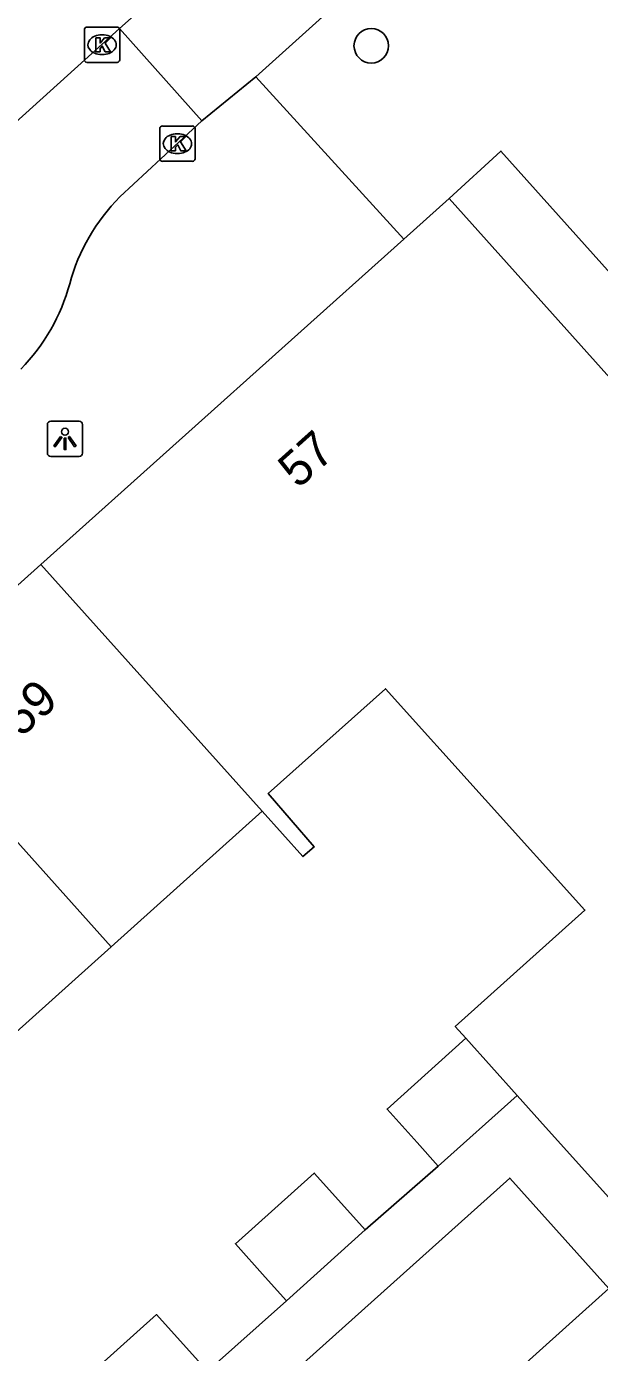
# Model space of a CAD drawing. Extents: x 162172 to 163187, y 382874 to 383684.
# Drawn here: x 162843.86 to 162860.08, y 383366.3 to 383403.85 of the extents above; entities that cross this region are included whole.
import ezdxf

# ---------------------------------------------------------------- set-up
doc = ezdxf.new("R2010")
doc.units = 0
for name, color, linetype in [('IMGEO_Boom', 7, 'Continuous'), ('IMGEO_Kolk', 7, 'Continuous'), ('IMGEO_Lichtpunt', 7, 'Continuous'), ('IMGEO_Pand', 7, 'Continuous'), ('IMGEO_Pand_nummerreeks', 7, 'Continuous'), ('IMGEO_Rijbaan_lokaal_open', 7, 'Continuous'), ('IMGEO_Voetpad_open', 7, 'Continuous')]:
    doc.layers.add(name, color=color, linetype=linetype)

msp = doc.modelspace()

# ---------------------------------------------------------------- linework, layer by layer
at = {"layer": 'IMGEO_Boom'}
msp.add_circle((162853.62, 383403.302), 0.489, dxfattribs=at)
at = {"layer": 'IMGEO_Kolk'}
for p, q in [((162845.495, 383402.905), (162845.495, 383403.757)), ((162845.57, 383403.831), (162846.422, 383403.831)), ((162845.983, 383403.611), (162846.008, 383403.611)), ((162846.496, 383403.757), (162846.496, 383402.905)), ((162846.422, 383402.831), (162845.57, 383402.831)), ((162846.006, 383403.051), (162845.981, 383403.051)), ((162847.63, 383400.104), (162847.63, 383400.956)), ((162847.705, 383401.03), (162848.557, 383401.03)), ((162848.631, 383400.956), (162848.631, 383400.104)), ((162848.118, 383400.81), (162848.143, 383400.81)), ((162848.141, 383400.25), (162848.116, 383400.25)), ((162848.557, 383400.03), (162847.705, 383400.03))]:
    msp.add_line(p, q, dxfattribs=at)
for points in [[(162845.495, 383402.905), (162845.495, 383403.757)], [(162845.57, 383403.831), (162846.422, 383403.831)], [(162845.816, 383403.531), (162845.939, 383403.531), (162845.939, 383403.38), (162846.069, 383403.531), (162846.233, 383403.531), (162846.087, 383403.38), (162846.24, 383403.131), (162846.088, 383403.131), (162846.003, 383403.295), (162845.939, 383403.228), (162845.939, 383403.131), (162845.816, 383403.131), (162845.816, 383403.531)], [(162846.496, 383403.757), (162846.496, 383402.905)], [(162846.422, 383402.831), (162845.57, 383402.831)], [(162847.63, 383400.104), (162847.63, 383400.956)], [(162847.705, 383401.03), (162848.557, 383401.03)], [(162848.631, 383400.956), (162848.631, 383400.104)], [(162847.951, 383400.73), (162848.074, 383400.73), (162848.074, 383400.579), (162848.204, 383400.73), (162848.368, 383400.73), (162848.222, 383400.579), (162848.375, 383400.33), (162848.223, 383400.33), (162848.138, 383400.494), (162848.074, 383400.427), (162848.074, 383400.33), (162847.951, 383400.33), (162847.951, 383400.73)], [(162848.557, 383400.03), (162847.705, 383400.03)]]:
    msp.add_lwpolyline(points, dxfattribs=at)
for centre, start, end in [((162845.572, 383403.755), 91.552, 178.448), ((162845.572, 383403.755), 91.552, 178.448), ((162846.42, 383403.755), 1.552, 88.448), ((162846.42, 383403.755), 1.552, 88.448), ((162845.572, 383402.907), 181.552, 268.448), ((162845.572, 383402.907), 181.552, 268.448), ((162846.42, 383402.907), 271.552, 358.448), ((162846.42, 383402.907), 271.552, 358.448), ((162847.707, 383400.954), 91.552, 178.448), ((162847.707, 383400.954), 91.552, 178.448), ((162848.555, 383400.954), 1.552, 88.448), ((162848.555, 383400.954), 1.552, 88.448), ((162847.707, 383400.106), 181.552, 268.448), ((162847.707, 383400.106), 181.552, 268.448), ((162848.555, 383400.106), 271.552, 358.448), ((162848.555, 383400.106), 271.552, 358.448)]:
    msp.add_arc(centre, 0.0765, start, end, dxfattribs=at)
for centre, major_axis, ratio, start_param, end_param in [((162845.982, 383403.331), (-0.387, 0.002), 0.722429, 4.712389, 7.853982), ((162846.007, 383403.331), (-0.39, 0.002), 0.717154, 1.570796, 4.712389), ((162848.117, 383400.53), (-0.387, 0.002), 0.722429, 4.712389, 7.853982), ((162848.142, 383400.53), (-0.39, 0.002), 0.717154, 1.570796, 4.712389)]:
    msp.add_ellipse(centre, major_axis=major_axis, ratio=ratio, start_param=start_param, end_param=end_param, dxfattribs=at)
at = {"layer": 'IMGEO_Lichtpunt'}
for p, q in [((162845.35, 383392.67), (162844.542, 383392.67)), ((162845.35, 383392.67), (162844.542, 383392.67)), ((162844.448, 383392.575), (162844.448, 383391.768)), ((162844.448, 383392.575), (162844.448, 383391.768)), ((162845.444, 383391.768), (162845.444, 383392.575)), ((162845.444, 383391.768), (162845.444, 383392.575)), ((162844.542, 383391.674), (162845.35, 383391.674)), ((162844.542, 383391.674), (162845.35, 383391.674))]:
    msp.add_line(p, q, dxfattribs=at)
for points in [[(162844.822, 383392.239), (162844.861, 383392.211), (162844.673, 383391.949), (162844.635, 383391.976), (162844.822, 383392.239)], [(162845.034, 383392.211), (162845.072, 383392.238), (162845.259, 383391.976), (162845.22, 383391.948), (162845.034, 383392.211)], [(162844.924, 383392.191), (162844.971, 383392.191), (162844.971, 383391.869), (162844.924, 383391.869), (162844.924, 383392.191)]]:
    msp.add_lwpolyline(points, dxfattribs=at)
msp.add_circle((162844.947, 383392.373), 0.0994, dxfattribs=at)
for centre, start, end in [((162844.542, 383392.575), 90, 180), ((162844.542, 383392.575), 90, 180), ((162845.35, 383392.575), 0, 90), ((162845.35, 383392.575), 0, 90), ((162844.542, 383391.768), 180, 270), ((162844.542, 383391.768), 180, 270), ((162845.35, 383391.768), 270, 0), ((162845.35, 383391.768), 270, 360)]:
    msp.add_arc(centre, 0.0946, start, end, dxfattribs=at)
at = {"layer": 'IMGEO_Pand'}
for points in [[(162854.541, 383397.827), (162855.826, 383398.979)], [(162872.564, 383380.298), (162855.826, 383398.979)], [(162854.541, 383397.827), (162848.179, 383392.12), (162844.265, 383388.61)], [(162839.99, 383384.776), (162844.265, 383388.61)], [(162844.265, 383388.61), (162850.529, 383381.624)], [(162846.256, 383377.789), (162839.99, 383384.776)], [(162856.298, 383375.195), (162856, 383375.526), (162859.67, 383378.825), (162854.027, 383385.095), (162850.702, 383382.126), (162852, 383380.616), (162851.684, 383380.344), (162850.529, 383381.624)], [(162850.529, 383381.624), (162846.256, 383377.789)], [(162872.564, 383380.298), (162861.018, 383369.943), (162858.396, 383372.86), (162857.75, 383373.579)], [(162846.256, 383377.789), (162841.79, 383373.782)], [(162855.518, 383371.574), (162854.919, 383372.241), (162854.066, 383373.19), (162856.298, 383375.195)], [(162856.298, 383375.195), (162857.75, 383373.579)], [(162857.75, 383373.579), (162855.518, 383371.574)], [(162851.218, 383367.766), (162850.62, 383368.433), (162849.773, 383369.376), (162852.006, 383371.38), (162852.865, 383370.422), (162853.451, 383369.769)], [(162853.451, 383369.769), (162851.218, 383367.766)], [(162846.745, 383363.766), (162846.128, 383364.454), (162845.307, 383365.37), (162847.54, 383367.373), (162848.374, 383366.443), (162848.978, 383365.77)]]:
    msp.add_lwpolyline(points, dxfattribs=at)
at = {"layer": 'IMGEO_Rijbaan_lokaal_open'}
for points in [[(162866.247, 383416.741), (162850.35, 383402.422)], [(162846.487, 383403.794), (162847.986, 383405.124)], [(162843.548, 383401.134), (162846.487, 383403.794)], [(162848.818, 383401.181), (162846.487, 383403.794)], [(162850.35, 383402.422), (162848.818, 383401.181)], [(162848.818, 383401.181), (162846.501, 383399.02)]]:
    msp.add_lwpolyline(points, dxfattribs=at)
for centre, radius, start, end in [((162850.386, 383395.131), 5.497, 134.9651, 164.8738), ((162839.803, 383397.98), 5.463, 315.4099, 344.9882)]:
    msp.add_arc(centre, radius, start, end, dxfattribs=at)
at = {"layer": 'IMGEO_Voetpad_open'}
for points in [[(162850.35, 383402.422), (162854.541, 383397.827)], [(162855.826, 383398.979), (162857.294, 383400.318), (162874.032, 383381.638), (162872.564, 383380.298)], [(162857.334, 383309.83), (162865.781, 383310.872), (162866.43, 383305.611), (162891.656, 383308.468), (162894.87, 383308.939), (162900.797, 383313.985), (162901.094, 383314.238), (162895.162, 383320.942), (162856.135, 383364.326), (162860.348, 383368.115), (162857.54, 383371.237), (162798.204, 383318.046), (162815.123, 383299.172), (162815.965, 383299.314), (162828.499, 383300.83), (162843.549, 383302.649), (162843.706, 383302.686), (162843.036, 383308.139), (162851.601, 383309.192)], [(162853.451, 383369.769), (162855.518, 383371.574)], [(162848.978, 383365.77), (162851.218, 383367.766)]]:
    msp.add_lwpolyline(points, dxfattribs=at)

# ---------------------------------------------------------------- texts
at = {"layer": 'IMGEO_Pand_nummerreeks'}
for s, p in [('57', (162851.55, 383390.738)), ('59', (162843.702, 383383.699))]:
    msp.add_text(s, height=1, rotation=41.8897, dxfattribs=at).set_placement(p)

doc.saveas('drawing.dxf')
